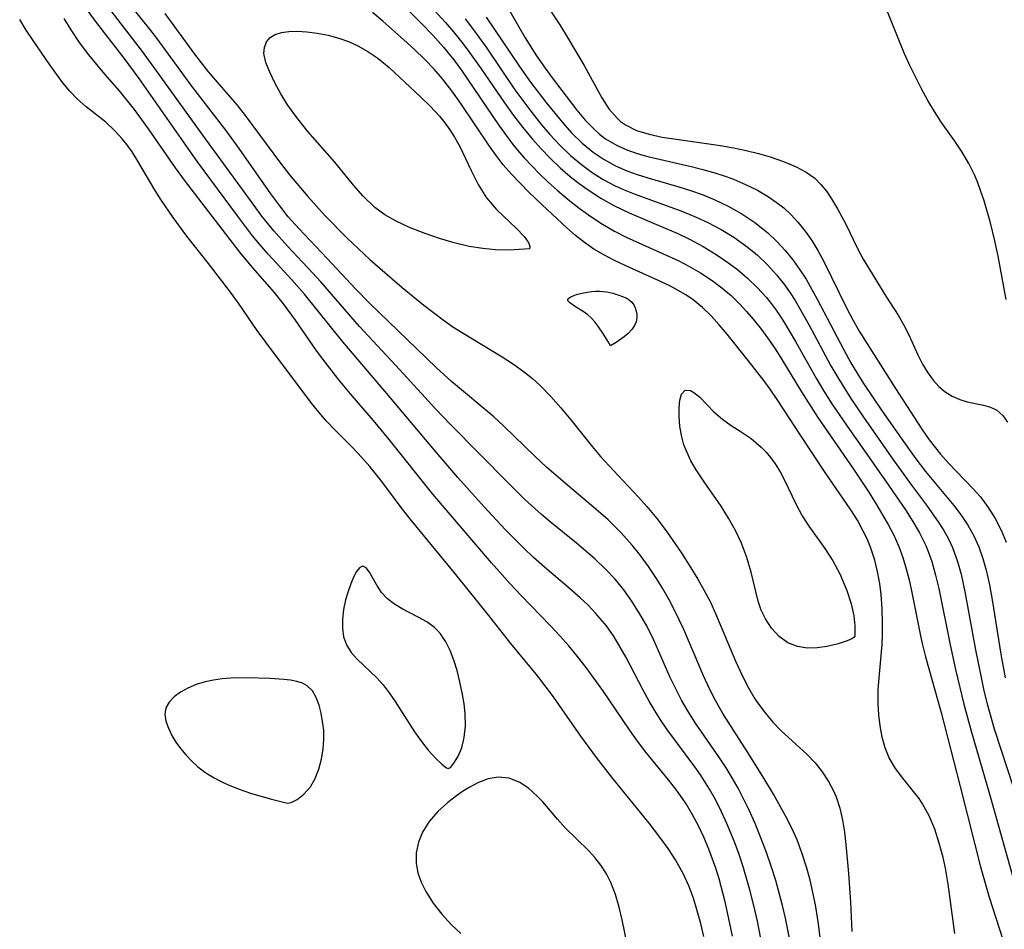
# Model space of a CAD drawing. Header units: inches. Extents: x 1073367 to 1082519, y 1569854 to 1574957.
# Tile 415 of 565: x 1079596 to 1079717, y 1572576 to 1572688. Entities that reach past the tile are written whole.
import ezdxf

# ---------------------------------------------------------------- set-up
doc = ezdxf.new("R2010")
doc.units = ezdxf.units.IN
doc.header["$MEASUREMENT"] = 0
doc.layers.add('CGG_CurvaNivelLidar_v1', color=7, linetype='Continuous', lineweight=30, true_color=0x008008)

msp = doc.modelspace()

# ---------------------------------------------------------------- linework, layer by layer
at = {"layer": 'CGG_CurvaNivelLidar_v1'}
for points in [[(1079639.5859, 1572693.2067, 71.5), (1079645.2263, 1572687.4739, 71.5), (1079646.5861, 1572686.0558, 71.5), (1079647.8982, 1572684.5989, 71.5), (1079649.1797, 1572683.0182, 71.5), (1079650.0864, 1572681.7887, 71.5), (1079654.6718, 1572675.0169, 71.5), (1079656.3163, 1572672.7677, 71.5), (1079657.0254, 1572671.8819, 71.5), (1079657.8432, 1572670.9419, 71.5), (1079659.7342, 1572668.974, 71.5), (1079660.8053, 1572667.9472, 71.5), (1079661.9084, 1572666.9552, 71.5), (1079663.2626, 1572665.8273, 71.5), (1079664.6534, 1572664.7523, 71.5), (1079666.0712, 1572663.727, 71.5), (1079667.5142, 1572662.764, 71.5), (1079668.9787, 1572661.9158, 71.5), (1079670.4359, 1572661.1759, 71.5), (1079676.9275, 1572658.2362, 71.5), (1079678.152, 1572657.6121, 71.5), (1079679.6159, 1572656.7683, 71.5), (1079681.0216, 1572655.8387, 71.5), (1079682.222, 1572654.9342, 71.5), (1079683.3657, 1572653.9619, 71.5), (1079684.4472, 1572652.922, 71.5), (1079685.289, 1572652.0146, 71.5), (1079686.0959, 1572651.0712, 71.5), (1079687.1073, 1572649.8037, 71.5), (1079688.0707, 1572648.4909, 71.5), (1079688.806, 1572647.4004, 71.5), (1079689.5145, 1572646.2863, 71.5), (1079692.0637, 1572642.0925, 71.5), (1079694.0758, 1572638.9219, 71.5), (1079698.4729, 1572632.5678, 71.5), (1079700.272, 1572629.8509, 71.5), (1079701.1351, 1572628.4795, 71.5), (1079702.7353, 1572625.7674, 71.5), (1079703.4441, 1572624.415, 71.5), (1079704.0678, 1572623.0304, 71.5), (1079704.5625, 1572621.6736, 71.5), (1079704.9761, 1572620.2833, 71.5), (1079705.3137, 1572618.9387, 71.5), (1079705.6134, 1572617.5776, 71.5), (1079706.6305, 1572612.4299, 71.5), (1079706.8941, 1572611.2398, 71.5), (1079707.3493, 1572609.4521, 71.5), (1079709.2705, 1572602.5891, 71.5), (1079711.6199, 1572593.4732, 71.5), (1079713.3691, 1572586.4667, 71.5), (1079714.1223, 1572583.5714, 71.5), (1079715.1904, 1572579.8127, 71.5), (1079716.8246, 1572574.7042, 71.5)], [(1079644.6323, 1572691.5336, 72), (1079648.125, 1572687.6692, 72), (1079649.1492, 1572686.4742, 72), (1079650.1368, 1572685.2485, 72), (1079650.9019, 1572684.2354, 72), (1079652.5511, 1572681.8987, 72), (1079655.4288, 1572677.7143, 72), (1079656.541, 1572676.1827, 72), (1079657.6897, 1572674.6842, 72), (1079658.8234, 1572673.3074, 72), (1079659.9336, 1572672.0667, 72), (1079661.0904, 1572670.8731, 72), (1079662.294, 1572669.7314, 72), (1079663.5473, 1572668.6495, 72), (1079664.635, 1572667.7985, 72), (1079665.7573, 1572666.9953, 72), (1079667.3122, 1572665.9947, 72), (1079668.9245, 1572665.09, 72), (1079670.8071, 1572664.186, 72), (1079675.236, 1572662.2878, 72), (1079676.7886, 1572661.6017, 72), (1079678.2416, 1572660.9093, 72), (1079679.9123, 1572660.0159, 72), (1079681.5288, 1572659.0382, 72), (1079683.0829, 1572657.976, 72), (1079684.1448, 1572657.1657, 72), (1079685.411, 1572656.0943, 72), (1079686.6064, 1572654.9521, 72), (1079687.7182, 1572653.7328, 72), (1079688.3294, 1572652.9725, 72), (1079688.9125, 1572652.1783, 72), (1079689.7487, 1572650.9267, 72), (1079691.3027, 1572648.3169, 72), (1079693.8468, 1572643.7968, 72), (1079694.8007, 1572642.1942, 72), (1079695.796, 1572640.6155, 72), (1079697.6721, 1572637.8677, 72), (1079699.8349, 1572634.8307, 72), (1079702.8636, 1572630.4927, 72), (1079704.8683, 1572627.5496, 72), (1079705.772, 1572626.139, 72), (1079706.6066, 1572624.7042, 72), (1079707.3396, 1572623.2292, 72), (1079707.5369, 1572622.7692, 72), (1079708.1147, 1572621.171, 72), (1079708.5832, 1572619.5237, 72), (1079708.9776, 1572617.8407, 72), (1079710.374, 1572610.9168, 72), (1079711.0564, 1572607.871, 72), (1079712.0827, 1572603.5956, 72), (1079712.9211, 1572600.4494, 72), (1079715.3716, 1572592.0951, 72), (1079718.3643, 1572581.4102, 72)], [(1079694.5284, 1572573.5146, 71.5), (1079694.1498, 1572576.539, 71.5), (1079693.761, 1572578.884, 71.5), (1079693.4573, 1572580.3979, 71.5), (1079693.1087, 1572581.8984, 71.5), (1079692.7105, 1572583.3825, 71.5), (1079692.1535, 1572585.1475, 71.5), (1079691.4992, 1572586.8748, 71.5), (1079690.8527, 1572588.3184, 71.5), (1079690.1414, 1572589.7354, 71.5), (1079688.5945, 1572592.5184, 71.5), (1079687.298, 1572594.6938, 71.5), (1079685.3664, 1572597.7657, 71.5), (1079682.3647, 1572602.435, 71.5), (1079681.4344, 1572604.0467, 71.5), (1079680.7465, 1572605.3925, 71.5), (1079679.9656, 1572607.096, 71.5), (1079677.5556, 1572612.8186, 71.5), (1079676.4132, 1572615.1947, 71.5), (1079675.6839, 1572616.56, 71.5), (1079674.9126, 1572617.9015, 71.5), (1079674.097, 1572619.2152, 71.5), (1079673.1746, 1572620.5818, 71.5), (1079672.1999, 1572621.9097, 71.5), (1079671.1734, 1572623.1955, 71.5), (1079670.4872, 1572623.9942, 71.5), (1079669.7762, 1572624.7705, 71.5), (1079668.2031, 1572626.3215, 71.5), (1079666.9927, 1572627.4065, 71.5), (1079663.2121, 1572630.5926, 71.5), (1079660.6709, 1572632.794, 71.5), (1079659.1979, 1572634.1514, 71.5), (1079655.328, 1572637.9166, 71.5), (1079654.1229, 1572639.0194, 71.5), (1079648.8957, 1572643.3698, 71.5), (1079646.9856, 1572645.1185, 71.5), (1079638.7721, 1572653.024, 71.5), (1079637.0635, 1572654.7983, 71.5), (1079633.5673, 1572658.5522, 71.5), (1079630.0534, 1572662.23, 71.5), (1079628.7765, 1572663.6903, 71.5), (1079627.713, 1572665.0314, 71.5), (1079626.6162, 1572666.5276, 71.5), (1079622.7168, 1572672.0951, 71.5), (1079621.0661, 1572674.3537, 71.5), (1079616.8698, 1572679.7906, 71.5), (1079612.5455, 1572685.6988, 71.5), (1079611.7071, 1572686.8029, 71.5), (1079608.7758, 1572690.4656, 71.5)], [(1079655.3212, 1572690.4042, 73.5), (1079657.9992, 1572685.7398, 73.5), (1079659.2995, 1572683.6478, 73.5), (1079660.229, 1572682.2869, 73.5), (1079661.19, 1572680.9557, 73.5), (1079664.3422, 1572676.8139, 73.5), (1079665.3706, 1572675.593, 73.5), (1079666.4681, 1572674.4662, 73.5), (1079667.1658, 1572673.8588, 73.5), (1079667.9018, 1572673.3034, 73.5), (1079669.3272, 1572672.446, 73.5), (1079670.5209, 1572671.9117, 73.5), (1079671.7721, 1572671.4761, 73.5), (1079673.0848, 1572671.1106, 73.5), (1079678.4396, 1572669.8979, 73.5), (1079679.8999, 1572669.5204, 73.5), (1079681.3474, 1572669.0997, 73.5), (1079682.7744, 1572668.6301, 73.5), (1079683.6667, 1572668.302, 73.5), (1079685.1646, 1572667.6717, 73.5), (1079686.6085, 1572666.9555, 73.5), (1079687.9866, 1572666.1493, 73.5), (1079688.9497, 1572665.4923, 73.5), (1079689.8591, 1572664.7728, 73.5), (1079690.7617, 1572663.9299, 73.5), (1079691.6023, 1572663.0194, 73.5), (1079692.4983, 1572661.9097, 73.5), (1079693.3257, 1572660.7378, 73.5), (1079694.082, 1572659.5098, 73.5), (1079694.7954, 1572658.1794, 73.5), (1079697.5951, 1572652.4374, 73.5), (1079698.3659, 1572650.9928, 73.5), (1079699.1808, 1572649.576, 73.5), (1079703.6312, 1572642.4975, 73.5), (1079706.8822, 1572637.503, 73.5), (1079707.7964, 1572636.188, 73.5), (1079709.1793, 1572634.4036, 73.5), (1079710.2067, 1572633.2558, 73.5), (1079713.1982, 1572630.2041, 73.5), (1079714.1269, 1572629.139, 73.5), (1079715.0755, 1572627.8527, 73.5), (1079715.918, 1572626.4846, 73.5), (1079716.6583, 1572625.0477, 73.5), (1079717.294, 1572623.5509, 73.5)], [(1079660.3115, 1572690.2604, 74), (1079662.2688, 1572687.3236, 74), (1079663.0955, 1572685.9986, 74), (1079665.2396, 1572682.3103, 74), (1079667.4296, 1572678.3305, 74), (1079668.3066, 1572676.9843, 74), (1079669.3171, 1572675.8168, 74), (1079669.7455, 1572675.4409, 74), (1079670.3543, 1572675.0086, 74), (1079671.7256, 1572674.3311, 74), (1079673.2514, 1572673.849, 74), (1079674.8895, 1572673.4987, 74), (1079676.606, 1572673.2266, 74), (1079682.0648, 1572672.4544, 74), (1079683.6523, 1572672.1832, 74), (1079685.2193, 1572671.8696, 74), (1079686.7518, 1572671.4989, 74), (1079688.1776, 1572671.0779, 74), (1079689.8439, 1572670.4865, 74), (1079691.4037, 1572669.818, 74), (1079692.6116, 1572669.1826, 74), (1079693.6856, 1572668.4225, 74), (1079694.4418, 1572667.6729, 74), (1079695.1168, 1572666.8201, 74), (1079695.7419, 1572665.8899, 74), (1079696.4785, 1572664.6688, 74), (1079697.5439, 1572662.6917, 74), (1079698.9308, 1572659.8445, 74), (1079699.6661, 1572658.4482, 74), (1079702.4656, 1572653.8983, 74), (1079703.9887, 1572651.5328, 74), (1079704.6803, 1572650.335, 74), (1079705.2772, 1572649.1095, 74), (1079706.3781, 1572646.6449, 74), (1079706.9667, 1572645.5038, 74), (1079707.6257, 1572644.4322, 74), (1079708.2831, 1572643.5533, 74), (1079708.9898, 1572642.7777, 74), (1079709.759, 1572642.1163, 74), (1079710.6359, 1572641.5669, 74), (1079711.5587, 1572641.1528, 74), (1079712.4953, 1572640.8567, 74), (1079714.4763, 1572640.4558, 74), (1079715.3687, 1572640.2207, 74), (1079716.156, 1572639.8412, 74), (1079716.8577, 1572639.2034, 74), (1079717.4634, 1572638.3653, 74)], [(1079687.0115, 1572574.9272, 72.5), (1079686.6135, 1572576.8672, 72.5), (1079686.1727, 1572578.7963, 72.5), (1079685.6892, 1572580.7126, 72.5), (1079684.9045, 1572583.4397, 72.5), (1079684.368, 1572585.052, 72.5), (1079683.7822, 1572586.6442, 72.5), (1079682.8652, 1572588.8738, 72.5), (1079682.1998, 1572590.3266, 72.5), (1079681.4849, 1572591.751, 72.5), (1079680.7126, 1572593.1409, 72.5), (1079679.6834, 1572594.7815, 72.5), (1079679.0272, 1572595.7336, 72.5), (1079675.5743, 1572600.3653, 72.5), (1079674.7646, 1572601.5415, 72.5), (1079673.995, 1572602.7436, 72.5), (1079673.2682, 1572603.9703, 72.5), (1079672.5231, 1572605.3337, 72.5), (1079670.4327, 1572609.3518, 72.5), (1079669.7117, 1572610.6438, 72.5), (1079668.9445, 1572611.9002, 72.5), (1079668.0114, 1572613.2379, 72.5), (1079667.5355, 1572613.8407, 72.5), (1079666.6613, 1572614.8374, 72.5), (1079665.7306, 1572615.79, 72.5), (1079664.7569, 1572616.7096, 72.5), (1079663.1328, 1572618.1401, 72.5), (1079660.3657, 1572620.4831, 72.5), (1079659.0006, 1572621.6879, 72.5), (1079657.8063, 1572622.814, 72.5), (1079655.5223, 1572625.1465, 72.5), (1079652.9432, 1572627.9414, 72.5), (1079649.6873, 1572631.5542, 72.5), (1079646.9864, 1572634.6682, 72.5), (1079640.6827, 1572642.1922, 72.5), (1079635.4997, 1572648.2603, 72.5), (1079630.7695, 1572654.1212, 72.5), (1079629.1888, 1572655.9218, 72.5), (1079626.298, 1572659.0814, 72.5), (1079625.283, 1572660.2433, 72.5), (1079624.3721, 1572661.3463, 72.5), (1079622.6191, 1572663.6137, 72.5), (1079617.5771, 1572670.4554, 72.5), (1079610.3775, 1572680.7102, 72.5), (1079608.5235, 1572683.2252, 72.5), (1079605.1158, 1572687.6448, 72.5), (1079604.1364, 1572689.0009, 72.5)], [(1079690.6178, 1572574.5692, 72), (1079690.0902, 1572577.2134, 72), (1079689.7203, 1572578.7709, 72), (1079688.872, 1572581.8577, 72), (1079688.3568, 1572583.5018, 72), (1079687.732, 1572585.3164, 72), (1079687.057, 1572587.1113, 72), (1079686.3329, 1572588.8841, 72), (1079685.5555, 1572590.6305, 72), (1079684.9213, 1572591.9418, 72), (1079684.2464, 1572593.2303, 72), (1079683.5217, 1572594.5015, 72), (1079682.7577, 1572595.7482, 72), (1079681.9612, 1572596.9727, 72), (1079679.0025, 1572601.2636, 72), (1079678.0668, 1572602.7078, 72), (1079677.2647, 1572604.0867, 72), (1079676.5448, 1572605.4827, 72), (1079675.8765, 1572606.9069, 72), (1079673.8335, 1572611.4925, 72), (1079672.9666, 1572613.2382, 72), (1079672.0916, 1572614.7917, 72), (1079671.1338, 1572616.2927, 72), (1079670.135, 1572617.6761, 72), (1079669.0594, 1572618.9998, 72), (1079667.9058, 1572620.2568, 72), (1079666.5746, 1572621.5322, 72), (1079664.3187, 1572623.4486, 72), (1079661.0494, 1572626.0846, 72), (1079660.0074, 1572626.9627, 72), (1079657.9288, 1572628.845, 72), (1079655.8689, 1572630.8669, 72), (1079648.755, 1572638.0856, 72), (1079646.9128, 1572640.0248, 72), (1079642.5395, 1572644.8308, 72), (1079637.5582, 1572650.1582, 72), (1079632.7758, 1572655.6534, 72), (1079631.7631, 1572656.7731, 72), (1079628.6701, 1572660.0664, 72), (1079626.9961, 1572661.9429, 72), (1079625.5304, 1572663.7563, 72), (1079624.5479, 1572665.0576, 72), (1079618.2222, 1572673.7598, 72), (1079612.3256, 1572681.9718, 72), (1079610.6854, 1572684.2104, 72), (1079606.6352, 1572689.4211, 72)], [(1079717.288, 1572653.4908, 74), (1079716.3002, 1572658.8181, 74), (1079715.909, 1572660.7132, 74), (1079715.3486, 1572662.9422, 74), (1079714.5686, 1572665.6268, 74), (1079714.1367, 1572666.9372, 74), (1079713.7981, 1572667.8704, 74), (1079713.4238, 1572668.782, 74), (1079712.7009, 1572670.2356, 74), (1079711.8731, 1572671.632, 74), (1079710.9755, 1572672.9824, 74), (1079709.3291, 1572675.3044, 74), (1079708.4589, 1572676.6373, 74), (1079707.635, 1572678.0261, 74), (1079706.8505, 1572679.4594, 74), (1079705.4186, 1572682.3431, 74), (1079704.7699, 1572683.7819, 74), (1079702.3284, 1572689.7581, 74)], [(1079680.0077, 1572574.969, 73.5), (1079679.6269, 1572576.5671, 73.5), (1079679.2018, 1572578.1437, 73.5), (1079678.7193, 1572579.692, 73.5), (1079678.1621, 1572581.2033, 73.5), (1079677.5084, 1572582.6665, 73.5), (1079676.5263, 1572584.4206, 73.5), (1079675.5968, 1572585.8243, 73.5), (1079674.5966, 1572587.1946, 73.5), (1079673.2493, 1572588.9239, 73.5), (1079668.7804, 1572594.45, 73.5), (1079666.7781, 1572597.0333, 73.5), (1079664.852, 1572599.6686, 73.5), (1079661.4856, 1572604.4999, 73.5), (1079659.5306, 1572607.0417, 73.5), (1079656.1963, 1572611.0923, 73.5), (1079653.499, 1572614.5339, 73.5), (1079649.4483, 1572619.5853, 73.5), (1079643.9047, 1572626.2693, 73.5), (1079642.8168, 1572627.6617, 73.5), (1079640.2996, 1572631.0625, 73.5), (1079638.834, 1572632.9104, 73.5), (1079637.8595, 1572634.0202, 73.5), (1079636.6782, 1572635.2524, 73.5), (1079634.4521, 1572637.4541, 73.5), (1079633.4667, 1572638.4894, 73.5), (1079632.5351, 1572639.5783, 73.5), (1079631.6405, 1572640.7099, 73.5), (1079625.9846, 1572648.2171, 73.5), (1079624.9289, 1572649.6664, 73.5), (1079622.617, 1572653.0493, 73.5), (1079621.6426, 1572654.3736, 73.5), (1079618.9431, 1572657.9383, 73.5), (1079616.2805, 1572661.2898, 73.5), (1079614.5925, 1572663.5794, 73.5), (1079613.0592, 1572665.7942, 73.5), (1079612.3394, 1572666.9209, 73.5), (1079610.1116, 1572670.7437, 73.5), (1079609.5028, 1572671.6888, 73.5), (1079608.8543, 1572672.5966, 73.5), (1079608.3083, 1572673.2825, 73.5), (1079607.4303, 1572674.2517, 73.5), (1079606.2621, 1572675.3358, 73.5), (1079603.8602, 1572677.2509, 73.5), (1079602.7301, 1572678.2208, 73.5), (1079601.8215, 1572679.1633, 73.5), (1079600.969, 1572680.1904, 73.5), (1079599.3502, 1572682.4073, 73.5), (1079597.2972, 1572685.3952, 73.5), (1079596.4529, 1572686.6831, 73.5), (1079595.6529, 1572687.9998, 73.5)], [(1079683.5546, 1572575.0025, 73), (1079682.9446, 1572577.9263, 73), (1079682.6044, 1572579.3832, 73), (1079681.8874, 1572582.0708, 73), (1079681.477, 1572583.3938, 73), (1079680.6217, 1572585.7488, 73), (1079680.0128, 1572587.1913, 73), (1079679.3465, 1572588.6024, 73), (1079678.6183, 1572589.9767, 73), (1079677.8199, 1572591.3065, 73), (1079677.1751, 1572592.264, 73), (1079676.5439, 1572593.1291, 73), (1079675.6405, 1572594.282, 73), (1079672.8502, 1572597.6993, 73), (1079671.8318, 1572599.0516, 73), (1079670.8468, 1572600.4357, 73), (1079667.5395, 1572605.2941, 73), (1079665.5095, 1572608.1216, 73), (1079664.4414, 1572609.4945, 73), (1079663.3704, 1572610.7771, 73), (1079662.26, 1572612.0266, 73), (1079661.117, 1572613.247, 73), (1079657.4391, 1572617.024, 73), (1079656.1409, 1572618.42, 73), (1079653.8224, 1572621.0365, 73), (1079646.6148, 1572629.4912, 73), (1079641.2145, 1572636.2242, 73), (1079639.2787, 1572638.5518, 73), (1079636.6346, 1572641.6202, 73), (1079635.023, 1572643.5823, 73), (1079633.1845, 1572645.9339, 73), (1079632.3001, 1572647.1328, 73), (1079629.6704, 1572650.9474, 73), (1079628.2013, 1572652.9615, 73), (1079627.0831, 1572654.3414, 73), (1079624.4168, 1572657.3959, 73), (1079622.7995, 1572659.3314, 73), (1079615.9927, 1572668.1848, 73), (1079614.8684, 1572669.7076, 73), (1079611.5534, 1572674.5144, 73), (1079609.7982, 1572676.8962, 73), (1079607.9523, 1572679.1848, 73), (1079606.1467, 1572681.2459, 73), (1079604.1798, 1572683.6496, 73), (1079603.0475, 1572685.1543, 73), (1079601.9877, 1572686.7101, 73), (1079601.1373, 1572688.1293, 73)], [(1079613.5601, 1572688.7528, 71), (1079617.2052, 1572683.714, 71), (1079617.8967, 1572682.8067, 71), (1079618.9258, 1572681.5255, 71), (1079622.4086, 1572677.4682, 71), (1079623.459, 1572676.1462, 71), (1079627.8105, 1572670.2864, 71), (1079628.9369, 1572668.8379, 71), (1079631.185, 1572666.1963, 71), (1079633.3322, 1572663.8034, 71), (1079636.0509, 1572661.0564, 71), (1079637.4292, 1572659.7114, 71), (1079638.8336, 1572658.3973, 71), (1079642.8067, 1572654.9777, 71), (1079645.4951, 1572652.7679, 71), (1079647.8718, 1572650.9633, 71), (1079649.0612, 1572650.1325, 71), (1079650.3256, 1572649.3258, 71), (1079655.1632, 1572646.4192, 71), (1079656.5585, 1572645.5016, 71), (1079657.9057, 1572644.5237, 71), (1079658.8698, 1572643.7377, 71), (1079659.8101, 1572642.883, 71), (1079661.1353, 1572641.5356, 71), (1079662.3983, 1572640.1171, 71), (1079663.6166, 1572638.6501, 71), (1079666.2416, 1572635.3693, 71), (1079667.2887, 1572634.127, 71), (1079668.86, 1572632.4005, 71), (1079671.9702, 1572629.1033, 71), (1079672.9752, 1572627.9726, 71), (1079674.2, 1572626.4869, 71), (1079675.3697, 1572624.9539, 71), (1079676.4907, 1572623.3826, 71), (1079677.2328, 1572622.2849, 71), (1079678.4255, 1572620.4156, 71), (1079679.2669, 1572619.0195, 71), (1079680.068, 1572617.604, 71), (1079680.8146, 1572616.1631, 71), (1079681.4547, 1572614.7902, 71), (1079683.9748, 1572608.8141, 71), (1079684.7912, 1572607.0414, 71), (1079685.5191, 1572605.6286, 71), (1079686.3184, 1572604.2751, 71), (1079686.9251, 1572603.3778, 71), (1079687.5696, 1572602.5161, 71), (1079688.4993, 1572601.3992, 71), (1079689.488, 1572600.358, 71), (1079692.7635, 1572597.3924, 71), (1079693.732, 1572596.3611, 71), (1079694.6143, 1572595.253, 71), (1079695.3946, 1572594.0717, 71), (1079696.0521, 1572592.8174, 71), (1079696.3275, 1572592.1613, 71), (1079696.7755, 1572590.772, 71), (1079697.1027, 1572589.3241, 71), (1079697.3436, 1572587.8312, 71), (1079697.5277, 1572586.3043, 71), (1079697.8556, 1572582.7484, 71), (1079698.0906, 1572579.19, 71), (1079698.2483, 1572575.5954, 71)], [(1079710.9619, 1572575.3287, 71), (1079710.1429, 1572581.4091, 71), (1079709.7891, 1572583.3892, 71), (1079709.5048, 1572584.6905, 71), (1079709.0351, 1572586.4886, 71), (1079708.4738, 1572588.2143, 71), (1079707.7984, 1572589.8408, 71), (1079706.9776, 1572591.3337, 71), (1079706.5525, 1572591.955, 71), (1079706.0406, 1572592.6326, 71), (1079704.5363, 1572594.4801, 71), (1079703.6257, 1572595.6907, 71), (1079702.8643, 1572596.9793, 71), (1079702.3706, 1572598.2209, 71), (1079702.0199, 1572599.5449, 71), (1079701.7703, 1572600.9306, 71), (1079701.6019, 1572602.2803, 71), (1079701.509, 1572603.6613, 71), (1079701.5234, 1572605.4486, 71), (1079701.9943, 1572610.9494, 71), (1079702.047, 1572612.2379, 71), (1079702.0592, 1572613.5319, 71), (1079702.0025, 1572615.3512, 71), (1079701.8565, 1572617.1623, 71), (1079701.6921, 1572618.4539, 71), (1079701.472, 1572619.7306, 71), (1079701.0865, 1572621.3703, 71), (1079700.5679, 1572622.9611, 71), (1079700.149, 1572623.9619, 71), (1079699.6741, 1572624.9405, 71), (1079698.943, 1572626.2675, 71), (1079698.1401, 1572627.5604, 71), (1079694.9668, 1572632.1577, 71), (1079691.9227, 1572636.7565, 71), (1079689.141, 1572641.0364, 71), (1079688.1756, 1572642.4268, 71), (1079687.3894, 1572643.4948, 71), (1079685.4909, 1572645.9447, 71), (1079682.872, 1572649.2039, 71), (1079681.9028, 1572650.3587, 71), (1079680.8959, 1572651.4635, 71), (1079679.8274, 1572652.4939, 71), (1079678.6821, 1572653.4226, 71), (1079677.775, 1572654.048, 71), (1079676.8535, 1572654.6037, 71), (1079675.9013, 1572655.116, 71), (1079674.5784, 1572655.7577, 71), (1079670.3742, 1572657.6255, 71), (1079668.9022, 1572658.3304, 71), (1079667.6615, 1572658.9889, 71), (1079666.462, 1572659.7046, 71), (1079665.3157, 1572660.4892, 71), (1079664.2013, 1572661.3731, 71), (1079663.1291, 1572662.3152, 71), (1079660.0934, 1572665.1352, 71), (1079658.4475, 1572666.7238, 71), (1079657.3503, 1572667.817, 71), (1079656.285, 1572668.9368, 71), (1079655.2734, 1572670.1022, 71), (1079654.4125, 1572671.2147, 71), (1079653.5942, 1572672.3657, 71), (1079650.0387, 1572677.6564, 71), (1079648.9382, 1572679.202, 71), (1079647.7743, 1572680.687, 71), (1079646.7484, 1572681.8579, 71), (1079645.6069, 1572683.0715, 71), (1079644.3421, 1572684.308, 71), (1079643.0336, 1572685.5074, 71), (1079640.4476, 1572687.7824, 71), (1079639.1738, 1572688.8527, 71)], [(1079650.5758, 1572688.0996, 72.5), (1079651.6286, 1572686.7322, 72.5), (1079653.2428, 1572684.4626, 72.5), (1079656.7184, 1572679.346, 72.5), (1079658.6585, 1572676.7047, 72.5), (1079659.9978, 1572675.0303, 72.5), (1079661.0416, 1572673.8048, 72.5), (1079662.2716, 1572672.4911, 72.5), (1079663.5691, 1572671.2536, 72.5), (1079664.9363, 1572670.104, 72.5), (1079666.235, 1572669.1541, 72.5), (1079667.5923, 1572668.2945, 72.5), (1079669.0071, 1572667.5337, 72.5), (1079670.1993, 1572666.9915, 72.5), (1079671.4203, 1572666.4993, 72.5), (1079677.1553, 1572664.4217, 72.5), (1079678.2911, 1572663.9763, 72.5), (1079679.0713, 1572663.6461, 72.5), (1079680.5066, 1572662.974, 72.5), (1079682.134, 1572662.1057, 72.5), (1079683.7041, 1572661.1488, 72.5), (1079685.2054, 1572660.0989, 72.5), (1079686.585, 1572658.981, 72.5), (1079687.8741, 1572657.7651, 72.5), (1079688.9833, 1572656.5422, 72.5), (1079690.002, 1572655.2381, 72.5), (1079690.6462, 1572654.3042, 72.5), (1079691.2569, 1572653.3422, 72.5), (1079692.1375, 1572651.8462, 72.5), (1079692.9839, 1572650.318, 72.5), (1079695.6792, 1572645.3251, 72.5), (1079696.5216, 1572643.8533, 72.5), (1079698.1393, 1572641.2626, 72.5), (1079699.6952, 1572638.984, 72.5), (1079703.4007, 1572633.6952, 72.5), (1079705.6368, 1572630.5927, 72.5), (1079707.4557, 1572628.1405, 72.5), (1079708.9889, 1572625.9674, 72.5), (1079709.599, 1572624.9977, 72.5), (1079710.1602, 1572623.9796, 72.5), (1079710.6521, 1572622.9278, 72.5), (1079711.2477, 1572621.3115, 72.5), (1079711.72, 1572619.6375, 72.5), (1079711.9949, 1572618.4558, 72.5), (1079712.2404, 1572617.2584, 72.5), (1079713.4996, 1572610.295, 72.5), (1079714.1917, 1572606.8752, 72.5), (1079714.5536, 1572605.2628, 72.5), (1079714.9474, 1572603.6578, 72.5), (1079715.8279, 1572600.5479, 72.5), (1079718.2004, 1572593.2929, 72.5)], [(1079653.1899, 1572688.2832, 73), (1079657.2841, 1572682.1837, 73), (1079658.6554, 1572680.2554, 73), (1079660.5321, 1572677.8093, 73), (1079662.5742, 1572675.2912, 73), (1079663.7026, 1572674.0217, 73), (1079664.9902, 1572672.7657, 73), (1079666.3738, 1572671.6316, 73), (1079667.7086, 1572670.7297, 73), (1079669.1225, 1572669.9559, 73), (1079670.4955, 1572669.3591, 73), (1079671.9179, 1572668.8488, 73), (1079673.3741, 1572668.3926, 73), (1079676.9216, 1572667.3669, 73), (1079678.3516, 1572666.9238, 73), (1079679.8245, 1572666.4098, 73), (1079681.2682, 1572665.8285, 73), (1079683.0189, 1572664.9922, 73), (1079684.7012, 1572664.0383, 73), (1079686.3038, 1572662.9683, 73), (1079687.2962, 1572662.2052, 73), (1079687.9141, 1572661.6806, 73), (1079689.0049, 1572660.6456, 73), (1079690.0269, 1572659.5387, 73), (1079690.9817, 1572658.368, 73), (1079691.8674, 1572657.1378, 73), (1079692.6128, 1572655.9699, 73), (1079693.9853, 1572653.5372, 73), (1079697.2615, 1572647.2707, 73), (1079698.1492, 1572645.6698, 73), (1079699.0783, 1572644.0948, 73), (1079699.7765, 1572642.9856, 73), (1079701.9798, 1572639.7366, 73), (1079705.111, 1572635.2679, 73), (1079706.1335, 1572633.8603, 73), (1079707.3546, 1572632.2683, 73), (1079710.8186, 1572628.0923, 73), (1079711.721, 1572626.9082, 73), (1079712.5556, 1572625.6518, 73), (1079713.292, 1572624.3411, 73), (1079713.9172, 1572622.9759, 73), (1079714.4176, 1572621.5702, 73), (1079714.8207, 1572620.1209, 73), (1079715.2183, 1572618.3049, 73), (1079715.5488, 1572616.4546, 73), (1079716.6209, 1572609.7755, 73), (1079717.1688, 1572606.8305, 73)], [(1079670.6054, 1572573.8068, 74), (1079669.9583, 1572577.0242, 74), (1079669.5789, 1572578.5927, 74), (1079669.1203, 1572580.1282, 74), (1079668.5462, 1572581.6027, 74), (1079667.9969, 1572582.6837, 74), (1079667.2934, 1572583.771, 74), (1079666.5647, 1572584.6904, 74), (1079665.774, 1572585.5528, 74), (1079662.9102, 1572588.3549, 74), (1079661.9641, 1572589.4167, 74), (1079660.1507, 1572591.5543, 74), (1079659.477, 1572592.2682, 74), (1079658.4004, 1572593.2388, 74), (1079657.3254, 1572593.9603, 74), (1079656.0117, 1572594.4686, 74), (1079654.6321, 1572594.6028, 74), (1079653.4218, 1572594.3932, 74), (1079652.2094, 1572593.9362, 74), (1079651.0021, 1572593.2958, 74), (1079650.2531, 1572592.8247, 74), (1079649.514, 1572592.3106, 74), (1079648.4348, 1572591.4707, 74), (1079647.2191, 1572590.3588, 74), (1079646.1532, 1572589.1442, 74), (1079645.3077, 1572587.8228, 74), (1079644.8086, 1572586.5834, 74), (1079644.5476, 1572585.2879, 74), (1079644.5428, 1572583.9679, 74), (1079644.7652, 1572582.8028, 74), (1079645.1723, 1572581.6478, 74), (1079645.7324, 1572580.509, 74), (1079646.6331, 1572579.0846, 74), (1079647.7028, 1572577.708, 74), (1079648.9143, 1572576.3924, 74), (1079650.0473, 1572575.3212, 74)]]:
    msp.add_polyline3d(points, dxfattribs=at)
for points in [[(1079658.5, 1572659.7274, 70.5), (1079656.6246, 1572659.5983, 70.5), (1079655.7429, 1572659.5799, 70.5), (1079654.3348, 1572659.618, 70.5), (1079652.7561, 1572659.7585, 70.5), (1079651.0684, 1572660.0274, 70.5), (1079649.2417, 1572660.4628, 70.5), (1079647.3971, 1572661.0174, 70.5), (1079645.5112, 1572661.662, 70.5), (1079643.7093, 1572662.3644, 70.5), (1079642.067, 1572663.1221, 70.5), (1079640.6608, 1572663.9339, 70.5), (1079639.4629, 1572664.8254, 70.5), (1079638.0047, 1572666.2227, 70.5), (1079636.8264, 1572667.5734, 70.5), (1079634.5123, 1572670.3912, 70.5), (1079631.188, 1572674.1732, 70.5), (1079629.9336, 1572675.7583, 70.5), (1079628.694, 1572677.4708, 70.5), (1079627.8452, 1572678.8427, 70.5), (1079627.1147, 1572680.1979, 70.5), (1079626.4969, 1572681.4873, 70.5), (1079626.0076, 1572682.6906, 70.5), (1079625.7661, 1572683.7935, 70.5), (1079625.8184, 1572684.5507, 70.5), (1079626.0745, 1572685.2243, 70.5), (1079626.5302, 1572685.7743, 70.5), (1079627.1623, 1572686.1601, 70.5), (1079627.9475, 1572686.4069, 70.5), (1079628.851, 1572686.531, 70.5), (1079629.9109, 1572686.545, 70.5), (1079631.0473, 1572686.4669, 70.5), (1079632.3435, 1572686.3044, 70.5), (1079633.6762, 1572686.0564, 70.5), (1079635.0183, 1572685.7055, 70.5), (1079636.2065, 1572685.2872, 70.5), (1079637.3649, 1572684.762, 70.5), (1079638.5699, 1572684.0708, 70.5), (1079639.8036, 1572683.2184, 70.5), (1079641.1912, 1572682.0843, 70.5), (1079645.0807, 1572678.475, 70.5), (1079646.2858, 1572677.3129, 70.5), (1079647.4122, 1572676.0991, 70.5), (1079648.0721, 1572675.2742, 70.5), (1079648.68, 1572674.4172, 70.5), (1079649.2735, 1572673.4749, 70.5), (1079649.905, 1572672.3246, 70.5), (1079651.3091, 1572669.3715, 70.5), (1079652.1859, 1572667.645, 70.5), (1079653.2158, 1572666.0316, 70.5), (1079654.4509, 1572664.5852, 70.5), (1079656.9148, 1572662.2313, 70.5), (1079657.8403, 1572661.2695, 70.5), (1079658.1646, 1572660.852, 70.5), (1079658.3739, 1572660.5161, 70.5), (1079658.5674, 1572660.001, 70.5)], [(1079668.5, 1572647.756, 70.5), (1079668.1864, 1572648.3545, 70.5), (1079667.6556, 1572649.2284, 70.5), (1079666.954, 1572650.24, 70.5), (1079666.5597, 1572650.7321, 70.5), (1079666.1469, 1572651.1795, 70.5), (1079665.6881, 1572651.5906, 70.5), (1079665.2537, 1572651.907, 70.5), (1079664.0614, 1572652.6545, 70.5), (1079663.4648, 1572653.0941, 70.5), (1079663.293, 1572653.2969, 70.5), (1079663.2499, 1572653.4851, 70.5), (1079663.3604, 1572653.6541, 70.5), (1079663.594, 1572653.8089, 70.5), (1079663.916, 1572653.9523, 70.5), (1079664.3008, 1572654.0853, 70.5), (1079665.1881, 1572654.317, 70.5), (1079666.1575, 1572654.4822, 70.5), (1079666.6551, 1572654.5247, 70.5), (1079667.155, 1572654.5272, 70.5), (1079668.0559, 1572654.4147, 70.5), (1079668.7897, 1572654.2474, 70.5), (1079669.5443, 1572654.0255, 70.5), (1079670.4169, 1572653.6705, 70.5), (1079670.7972, 1572653.4447, 70.5), (1079671.1184, 1572653.1706, 70.5), (1079671.3615, 1572652.8426, 70.5), (1079671.5393, 1572652.4684, 70.5), (1079671.6615, 1572652.0629, 70.5), (1079671.7324, 1572651.6389, 70.5), (1079671.7502, 1572651.2072, 70.5), (1079671.671, 1572650.745, 70.5), (1079671.4649, 1572650.2624, 70.5), (1079671.1169, 1572649.7707, 70.5), (1079670.6711, 1572649.3058, 70.5), (1079670.1744, 1572648.8792, 70.5), (1079669.2093, 1572648.189, 70.5)], [(1079698.5, 1572611.8105, 70.5), (1079698.2613, 1572611.6585, 70.5), (1079697.6797, 1572611.4074, 70.5), (1079696.5773, 1572611.0362, 70.5), (1079695.1792, 1572610.6984, 70.5), (1079693.9807, 1572610.5293, 70.5), (1079692.7478, 1572610.5056, 70.5), (1079691.5412, 1572610.6933, 70.5), (1079690.3497, 1572611.1831, 70.5), (1079689.2826, 1572611.9546, 70.5), (1079688.3594, 1572612.9587, 70.5), (1079687.5937, 1572614.1399, 70.5), (1079687.0931, 1572615.193, 70.5), (1079686.7082, 1572616.2861, 70.5), (1079685.845, 1572619.8872, 70.5), (1079685.3178, 1572621.6944, 70.5), (1079684.645, 1572623.4291, 70.5), (1079683.8994, 1572624.9966, 70.5), (1079683.0584, 1572626.5224, 70.5), (1079682.138, 1572627.9974, 70.5), (1079680.0464, 1572630.9878, 70.5), (1079679.0712, 1572632.4673, 70.5), (1079678.4189, 1572633.6125, 70.5), (1079677.9387, 1572634.6059, 70.5), (1079677.5601, 1572635.5893, 70.5), (1079677.2779, 1572636.5708, 70.5), (1079677.0491, 1572637.8396, 70.5), (1079676.955, 1572639.0418, 70.5), (1079676.9655, 1572640.1334, 70.5), (1079677.0582, 1572641.0626, 70.5), (1079677.2622, 1572641.8326, 70.5), (1079677.698, 1572642.2903, 70.5), (1079678.3502, 1572642.2591, 70.5), (1079678.7705, 1572642.0397, 70.5), (1079679.5142, 1572641.4414, 70.5), (1079681.2624, 1572639.6389, 70.5), (1079682.2937, 1572638.7162, 70.5), (1079683.3608, 1572637.9724, 70.5), (1079684.5089, 1572637.2473, 70.5), (1079685.8319, 1572636.3327, 70.5), (1079687.095, 1572635.262, 70.5), (1079687.6789, 1572634.6527, 70.5), (1079688.2267, 1572633.9992, 70.5), (1079688.7944, 1572633.2289, 70.5), (1079689.4148, 1572632.2507, 70.5), (1079689.9697, 1572631.2319, 70.5), (1079691.3477, 1572628.2777, 70.5), (1079692.1353, 1572626.8269, 70.5), (1079692.9762, 1572625.555, 70.5), (1079694.9495, 1572622.7787, 70.5), (1079695.9185, 1572621.268, 70.5), (1079696.786, 1572619.6712, 70.5), (1079697.6591, 1572617.6309, 70.5), (1079698.1676, 1572615.9851, 70.5), (1079698.4883, 1572614.4926, 70.5), (1079698.6464, 1572613.2468, 70.5), (1079698.6463, 1572612.1352, 70.5), (1079698.6132, 1572611.9689, 70.5)], [(1079648.5, 1572595.6661, 74), (1079648.7546, 1572595.8048, 74), (1079649.1876, 1572596.3104, 74), (1079649.6958, 1572597.1304, 74), (1079650.1627, 1572598.2194, 74), (1079650.4789, 1572599.5065, 74), (1079650.6187, 1572600.9449, 74), (1079650.5814, 1572602.4622, 74), (1079650.443, 1572603.6408, 74), (1079650.2439, 1572604.8098, 74), (1079649.933, 1572606.3547, 74), (1079649.5836, 1572607.7716, 74), (1079649.1905, 1572609.0168, 74), (1079648.7433, 1572610.1998, 74), (1079648.2091, 1572611.3025, 74), (1079647.5484, 1572612.2885, 74), (1079647.1493, 1572612.7327, 74), (1079646.7837, 1572613.0686, 74), (1079645.8595, 1572613.7328, 74), (1079644.8551, 1572614.301, 74), (1079642.8043, 1572615.3485, 74), (1079641.8519, 1572615.9157, 74), (1079641.0137, 1572616.5681, 74), (1079640.2851, 1572617.3857, 74), (1079639.6956, 1572618.2657, 74), (1079638.7652, 1572619.8734, 74), (1079638.359, 1572620.4131, 74), (1079637.9571, 1572620.6255, 74), (1079637.9113, 1572620.6229, 74), (1079637.5491, 1572620.4168, 74), (1079637.1826, 1572619.938, 74), (1079636.819, 1572619.2537, 74), (1079636.4673, 1572618.4181, 74), (1079636.1384, 1572617.4748, 74), (1079635.8461, 1572616.4594, 74), (1079635.5887, 1572615.2883, 74), (1079635.4388, 1572614.0971, 74), (1079635.4363, 1572612.9773, 74), (1079635.5936, 1572611.8996, 74), (1079635.9403, 1572610.9005, 74), (1079636.5215, 1572609.9766, 74), (1079637.2742, 1572609.132, 74), (1079639.6846, 1572606.8547, 74), (1079640.4604, 1572605.9916, 74), (1079641.1967, 1572605.0189, 74), (1079641.9395, 1572603.9216, 74), (1079644.3528, 1572600.176, 74), (1079645.1918, 1572598.9854, 74), (1079646.0219, 1572597.9296, 74), (1079646.9329, 1572596.9317, 74), (1079647.7105, 1572596.2012, 74), (1079648.262, 1572595.7667, 74)], [(1079628.5, 1572591.4474, 74), (1079628.7008, 1572591.3844, 74), (1079629.1331, 1572591.4933, 74), (1079629.8643, 1572591.8701, 74), (1079630.6952, 1572592.5148, 74), (1079631.4955, 1572593.4149, 74), (1079632.095, 1572594.4259, 74), (1079632.5543, 1572595.5816, 74), (1079632.8786, 1572596.8244, 74), (1079633.0802, 1572598.093, 74), (1079633.165, 1572599.2364, 74), (1079633.1346, 1572600.4058, 74), (1079633.0081, 1572601.4776, 74), (1079632.8259, 1572602.5085, 74), (1079632.5786, 1572603.479, 74), (1079632.2218, 1572604.4292, 74), (1079631.7468, 1572605.2418, 74), (1079631.119, 1572605.8668, 74), (1079630.5168, 1572606.1908, 74), (1079629.8235, 1572606.4069, 74), (1079629.0591, 1572606.5477, 74), (1079628.2394, 1572606.6404, 74), (1079626.4892, 1572606.7554, 74), (1079623.6399, 1572606.8404, 74), (1079621.689, 1572606.8036, 74), (1079620.6038, 1572606.7186, 74), (1079619.539, 1572606.573, 74), (1079618.5072, 1572606.3532, 74), (1079617.4197, 1572606.0094, 74), (1079616.4042, 1572605.575, 74), (1079615.4883, 1572605.0696, 74), (1079614.6957, 1572604.4964, 74), (1079614.0713, 1572603.8542, 74), (1079613.6772, 1572603.1348, 74), (1079613.5661, 1572602.3514, 74), (1079613.6855, 1572601.5074, 74), (1079613.9845, 1572600.6262, 74), (1079614.4268, 1572599.7285, 74), (1079614.9247, 1572598.9234, 74), (1079615.4995, 1572598.1281, 74), (1079616.138, 1572597.3507, 74), (1079616.832, 1572596.6009, 74), (1079617.6207, 1572595.8739, 74), (1079618.5984, 1572595.1552, 74), (1079619.6351, 1572594.5327, 74), (1079620.4804, 1572594.0882, 74), (1079621.3642, 1572593.6729, 74), (1079622.7331, 1572593.1189, 74), (1079624.0925, 1572592.6489, 74), (1079626.5242, 1572591.9463, 74)]]:
    msp.add_polyline3d(points, close=True, dxfattribs=at)

doc.saveas('drawing.dxf')
